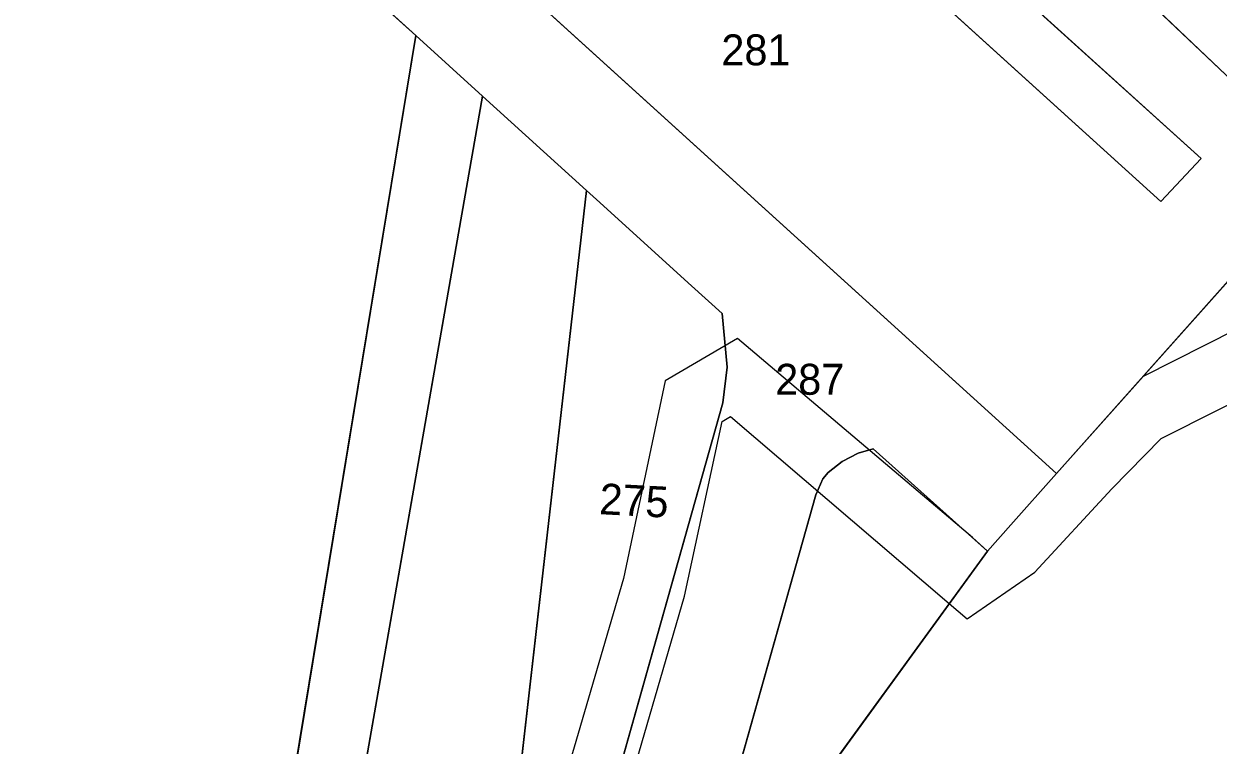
# Model space of a CAD drawing. Extents: x -689422 to -685210, y -987725 to -982160.
# Drawn here: x -685900.8 to -685835.2, y -986643.9 to -986604.2 of the extents above; entities that cross this region are included whole.
import ezdxf

# ---------------------------------------------------------------- set-up
doc = ezdxf.new("R2010")
doc.units = 0
for name, color, linetype in [('KN_Hranice_parcel', 7, 'Continuous'), ('KN_Parcelni cisla', 7, 'Continuous'), ('KN_Polygon parcely', 7, 'Continuous'), ('KN_POZEMKY_ORNA PUDA', 7, 'Continuous'), ('KN_POZEMKY_OSTATNI PLOCHA', 7, 'Continuous'), ('KN_POZEMKY_TTP', 7, 'Continuous'), ('KN_VYUZITI_17_ostatni plocha_ostatni komunikace', 7, 'Continuous'), ('KN_VYUZITI_23_ostatni plocha_manipulacni plocha', 7, 'Continuous'), ('KN_Věcná břemena k části', 7, 'Continuous')]:
    doc.layers.add(name, color=color, linetype=linetype)

msp = doc.modelspace()

# ---------------------------------------------------------------- linework, layer by layer
at = {"layer": 'KN_Hranice_parcel'}
for p, q in [((-685896.42, -986709.33), (-685879.25, -986604.88)), ((-685875.58, -986608.2), (-685879.25, -986604.88)), ((-685875.58, -986608.2), (-685892.53, -986705.03)), ((-685869.87, -986613.38), (-685875.58, -986608.2)), ((-685844.06, -986628.94), (-685829.23, -986612.29)), ((-685874.92, -986657.67), (-685869.87, -986613.38)), ((-685869.32, -986613.88), (-685869.87, -986613.38))]:
    msp.add_line(p, q, dxfattribs=at)
for points in [[(-685829.23, -986612.29), (-685864.22, -986579.01), (-685867, -986577.2), (-685868.94, -986576.46), (-685871.42, -986576.01), (-685871.83, -986576.44), (-685871.1, -986578.55), (-685869.94, -986580.56), (-685867.96, -986582.81), (-685836.12, -986611.62), (-685838.33, -986613.99), (-685871.76, -986583.66), (-685874.27, -986582.03), (-685877.12, -986581.68), (-685879.85, -986582.97), (-685882.53, -986585.94), (-685883.67, -986588.69), (-685883.51, -986591.63), (-685882.19, -986594.3), (-685844.06, -986628.94)], [(-685879.25, -986604.88), (-685888.64, -986596.36), (-685893.37, -986592.13)], [(-685878.76, -986694.71), (-685876.77, -986692.08), (-685875.64, -986689.87), (-685875.22, -986686.9), (-685875.3, -986683.89), (-685875.69, -986682.49), (-685876.12, -986681.04), (-685876.49, -986678.06), (-685876.4, -986675.56), (-685876, -986673.6), (-685869.28, -986649.55), (-685862.39, -986625.06), (-685862.14, -986623.1), (-685862.41, -986620.14), (-685864.1, -986618.62), (-685869.32, -986613.88)], [(-685864.32, -986678.79), (-685865.45, -986679.58), (-685866.71, -986680.33), (-685868.12, -986680.51), (-685869.16, -986680.05), (-685870.02, -986679.16), (-685870.45, -986678.02), (-685870.44, -986676.84), (-685857.27, -986630.11), (-685856.89, -986629.23), (-685856.6, -986628.89), (-685855.82, -986628.28), (-685854.94, -986627.81), (-685854.12, -986627.58), (-685847.85, -986633.2)], [(-685847.85, -986633.2), (-685846.56, -986631.75), (-685844.06, -986628.94)], [(-685847.85, -986633.2), (-685863.15, -986654.25), (-685857.22, -986659.28), (-685864.32, -986678.79)]]:
    msp.add_lwpolyline(points, dxfattribs=at)
at = {"layer": 'KN_Polygon parcely'}
for points in [[(-686030, -986857.27), (-685896.42, -986709.33), (-685879.25, -986604.88), (-685888.64, -986596.36), (-685893.37, -986592.13), (-685934.98, -986554.78), (-685848.74, -986459.34), (-685824.6, -986333.83), (-685808.02, -986261.49), (-685804.53, -986262.81), (-685805.53, -986255.07), (-685812.11, -986245.12), (-685839.77, -986231.67)], [(-685770.18, -986545.59), (-685791.16, -986569.57), (-685793.87, -986572.46), (-685826.51, -986609.29), (-685829.23, -986612.29), (-685844.06, -986628.94), (-685846.56, -986631.75), (-685847.85, -986633.2), (-685863.15, -986654.25), (-685857.22, -986659.28), (-685864.32, -986678.79), (-685878.76, -986694.71), (-685873.39, -986699.91), (-685871.78, -986701.06), (-685848.24, -986722.49)], [(-685864.22, -986579.01), (-685829.23, -986612.29)], [(-685871.76, -986583.66), (-685838.33, -986613.99), (-685836.12, -986611.62), (-685867.96, -986582.81)], [(-685870.44, -986676.84), (-685857.27, -986630.11), (-685856.89, -986629.23), (-685856.6, -986628.89), (-685855.82, -986628.28), (-685854.94, -986627.81), (-685854.12, -986627.58), (-685847.85, -986633.2), (-685846.56, -986631.75), (-685844.06, -986628.94), (-685882.19, -986594.3)], [(-685888.64, -986596.36), (-685879.25, -986604.88), (-685875.58, -986608.2), (-685869.87, -986613.38), (-685869.32, -986613.88), (-685864.1, -986618.62), (-685862.41, -986620.14), (-685862.14, -986623.1), (-685862.39, -986625.06), (-685869.28, -986649.55)]]:
    msp.add_lwpolyline(points, dxfattribs=at)
for points in [[(-685829.23, -986612.29), (-685864.22, -986579.01), (-685867, -986577.2), (-685868.94, -986576.46), (-685871.42, -986576.01), (-685871.83, -986576.44), (-685871.1, -986578.55), (-685869.94, -986580.56), (-685867.96, -986582.81), (-685836.12, -986611.62), (-685838.33, -986613.99), (-685871.76, -986583.66), (-685874.27, -986582.03), (-685877.12, -986581.68), (-685879.85, -986582.97), (-685882.53, -986585.94), (-685883.67, -986588.69), (-685883.51, -986591.63), (-685882.19, -986594.3), (-685844.06, -986628.94)], [(-685875.58, -986608.2), (-685879.25, -986604.88), (-685896.42, -986709.33), (-685892.53, -986705.03)], [(-685869.87, -986613.38), (-685875.58, -986608.2), (-685892.53, -986705.03), (-685881.14, -986692.41), (-685883.89, -986690.07), (-685874.92, -986657.67)], [(-685875.64, -986689.87), (-685875.22, -986686.9), (-685875.3, -986683.89), (-685875.69, -986682.49), (-685876.12, -986681.04), (-685876.49, -986678.06), (-685876.4, -986675.56), (-685876, -986673.6), (-685869.28, -986649.55), (-685862.39, -986625.06), (-685862.14, -986623.1), (-685862.41, -986620.14), (-685864.1, -986618.62), (-685869.32, -986613.88), (-685869.87, -986613.38), (-685874.92, -986657.67), (-685883.89, -986690.07), (-685881.14, -986692.41), (-685879.32, -986694.17), (-685878.76, -986694.71), (-685876.77, -986692.08)], [(-685847.85, -986633.2), (-685854.12, -986627.58), (-685854.94, -986627.81), (-685855.82, -986628.28), (-685856.6, -986628.89), (-685856.89, -986629.23), (-685857.27, -986630.11), (-685870.44, -986676.84), (-685870.45, -986678.02), (-685870.02, -986679.16), (-685869.16, -986680.05), (-685868.12, -986680.51), (-685866.71, -986680.33), (-685865.45, -986679.58), (-685864.32, -986678.79), (-685857.22, -986659.28), (-685863.15, -986654.25)]]:
    msp.add_lwpolyline(points, close=True, dxfattribs=at)
at = {"layer": 'KN_POZEMKY_ORNA PUDA'}
for p, q in [((-685888.64, -986596.36), (-685879.25, -986604.88)), ((-685879.25, -986604.88), (-685896.42, -986709.33))]:
    msp.add_line(p, q, dxfattribs=at)
at = {"layer": 'KN_POZEMKY_OSTATNI PLOCHA'}
for p, q in [((-685864.22, -986579.01), (-685829.23, -986612.29)), ((-685829.23, -986612.29), (-685864.22, -986579.01)), ((-685836.12, -986611.62), (-685867.96, -986582.81)), ((-685867.96, -986582.81), (-685836.12, -986611.62)), ((-685871.76, -986583.66), (-685838.33, -986613.99)), ((-685838.33, -986613.99), (-685871.76, -986583.66)), ((-685844.06, -986628.94), (-685882.19, -986594.3)), ((-685882.19, -986594.3), (-685844.06, -986628.94)), ((-685879.25, -986604.88), (-685888.64, -986596.36)), ((-685875.58, -986608.2), (-685879.25, -986604.88)), ((-685892.53, -986705.03), (-685875.58, -986608.2)), ((-685875.58, -986608.2), (-685869.87, -986613.38)), ((-685869.87, -986613.38), (-685875.58, -986608.2)), ((-685838.33, -986613.99), (-685836.12, -986611.62)), ((-685836.12, -986611.62), (-685838.33, -986613.99)), ((-685844.06, -986628.94), (-685829.23, -986612.29)), ((-685829.23, -986612.29), (-685844.06, -986628.94)), ((-685874.92, -986657.67), (-685869.87, -986613.38)), ((-685869.87, -986613.38), (-685874.92, -986657.67)), ((-685869.87, -986613.38), (-685869.32, -986613.88)), ((-685869.32, -986613.88), (-685869.87, -986613.38)), ((-685869.32, -986613.88), (-685864.1, -986618.62)), ((-685864.1, -986618.62), (-685869.32, -986613.88)), ((-685864.1, -986618.62), (-685862.41, -986620.14)), ((-685862.41, -986620.14), (-685864.1, -986618.62)), ((-685862.41, -986620.14), (-685862.14, -986623.1)), ((-685862.14, -986623.1), (-685862.41, -986620.14)), ((-685862.14, -986623.1), (-685862.39, -986625.06)), ((-685862.39, -986625.06), (-685862.14, -986623.1)), ((-685862.39, -986625.06), (-685869.28, -986649.55)), ((-685869.28, -986649.55), (-685862.39, -986625.06)), ((-685854.94, -986627.81), (-685854.12, -986627.58)), ((-685854.12, -986627.58), (-685854.94, -986627.81)), ((-685854.12, -986627.58), (-685847.85, -986633.2)), ((-685847.85, -986633.2), (-685854.12, -986627.58)), ((-685855.82, -986628.28), (-685854.94, -986627.81)), ((-685854.94, -986627.81), (-685855.82, -986628.28)), ((-685856.89, -986629.23), (-685856.6, -986628.89)), ((-685856.6, -986628.89), (-685856.89, -986629.23)), ((-685856.6, -986628.89), (-685855.82, -986628.28)), ((-685855.82, -986628.28), (-685856.6, -986628.89)), ((-685857.27, -986630.11), (-685856.89, -986629.23)), ((-685856.89, -986629.23), (-685857.27, -986630.11)), ((-685846.56, -986631.75), (-685844.06, -986628.94)), ((-685844.06, -986628.94), (-685846.56, -986631.75)), ((-685870.44, -986676.84), (-685857.27, -986630.11)), ((-685857.27, -986630.11), (-685870.44, -986676.84)), ((-685847.85, -986633.2), (-685846.56, -986631.75)), ((-685846.56, -986631.75), (-685847.85, -986633.2)), ((-685863.15, -986654.25), (-685847.85, -986633.2)), ((-685847.85, -986633.2), (-685863.15, -986654.25))]:
    msp.add_line(p, q, dxfattribs=at)
at = {"layer": 'KN_POZEMKY_TTP'}
for p, q in [((-685896.42, -986709.33), (-685879.25, -986604.88)), ((-685879.25, -986604.88), (-685875.58, -986608.2)), ((-685875.58, -986608.2), (-685892.53, -986705.03))]:
    msp.add_line(p, q, dxfattribs=at)
at = {"layer": 'KN_VYUZITI_17_ostatni plocha_ostatni komunikace'}
for p, q in [((-685829.23, -986612.29), (-685864.22, -986579.01)), ((-685867.96, -986582.81), (-685836.12, -986611.62)), ((-685838.33, -986613.99), (-685871.76, -986583.66)), ((-685882.19, -986594.3), (-685844.06, -986628.94)), ((-685879.25, -986604.88), (-685888.64, -986596.36)), ((-685875.58, -986608.2), (-685879.25, -986604.88)), ((-685892.53, -986705.03), (-685875.58, -986608.2)), ((-685875.58, -986608.2), (-685869.87, -986613.38)), ((-685869.87, -986613.38), (-685875.58, -986608.2)), ((-685836.12, -986611.62), (-685838.33, -986613.99)), ((-685869.87, -986613.38), (-685874.92, -986657.67)), ((-685869.32, -986613.88), (-685869.87, -986613.38)), ((-685864.1, -986618.62), (-685869.32, -986613.88)), ((-685862.41, -986620.14), (-685864.1, -986618.62)), ((-685862.14, -986623.1), (-685862.41, -986620.14)), ((-685862.39, -986625.06), (-685862.14, -986623.1)), ((-685869.28, -986649.55), (-685862.39, -986625.06)), ((-685854.12, -986627.58), (-685854.94, -986627.81)), ((-685847.85, -986633.2), (-685854.12, -986627.58)), ((-685854.94, -986627.81), (-685855.82, -986628.28)), ((-685856.6, -986628.89), (-685856.89, -986629.23)), ((-685855.82, -986628.28), (-685856.6, -986628.89)), ((-685856.89, -986629.23), (-685857.27, -986630.11)), ((-685844.06, -986628.94), (-685846.56, -986631.75)), ((-685857.27, -986630.11), (-685870.44, -986676.84)), ((-685846.56, -986631.75), (-685847.85, -986633.2))]:
    msp.add_line(p, q, dxfattribs=at)
at = {"layer": 'KN_VYUZITI_23_ostatni plocha_manipulacni plocha'}
for p, q in [((-685864.22, -986579.01), (-685829.23, -986612.29)), ((-685836.12, -986611.62), (-685867.96, -986582.81)), ((-685871.76, -986583.66), (-685838.33, -986613.99)), ((-685844.06, -986628.94), (-685882.19, -986594.3)), ((-685838.33, -986613.99), (-685836.12, -986611.62)), ((-685844.06, -986628.94), (-685829.23, -986612.29)), ((-685829.23, -986612.29), (-685844.06, -986628.94)), ((-685874.92, -986657.67), (-685869.87, -986613.38)), ((-685869.87, -986613.38), (-685869.32, -986613.88)), ((-685869.32, -986613.88), (-685864.1, -986618.62)), ((-685864.1, -986618.62), (-685862.41, -986620.14)), ((-685862.41, -986620.14), (-685862.14, -986623.1)), ((-685862.14, -986623.1), (-685862.39, -986625.06)), ((-685862.39, -986625.06), (-685869.28, -986649.55)), ((-685854.94, -986627.81), (-685854.12, -986627.58)), ((-685854.12, -986627.58), (-685847.85, -986633.2)), ((-685855.82, -986628.28), (-685854.94, -986627.81)), ((-685856.89, -986629.23), (-685856.6, -986628.89)), ((-685856.6, -986628.89), (-685855.82, -986628.28)), ((-685857.27, -986630.11), (-685856.89, -986629.23)), ((-685846.56, -986631.75), (-685844.06, -986628.94)), ((-685870.44, -986676.84), (-685857.27, -986630.11)), ((-685847.85, -986633.2), (-685846.56, -986631.75)), ((-685863.15, -986654.25), (-685847.85, -986633.2)), ((-685847.85, -986633.2), (-685863.15, -986654.25))]:
    msp.add_line(p, q, dxfattribs=at)
at = {"layer": 'KN_Věcná břemena k části'}
for points in [[(-685830.78, -986619.31), (-685839.3, -986623.6), (-685844.06, -986628.94), (-685846.56, -986631.75), (-685847.85, -986633.2), (-685848.67, -986632.46), (-685861.58, -986621.52), (-685865.55, -986623.85), (-685867.84, -986634.7), (-685873.25, -986653.24)], [(-685869.89, -986654.24), (-685864.48, -986635.68), (-685862.41, -986626.07), (-685861.96, -986625.8), (-685849.95, -986636.08), (-685848.97, -986636.92), (-685845.25, -986634.36), (-685841.02, -986629.78), (-685838.3, -986627.01), (-685828.73, -986622.19)]]:
    msp.add_lwpolyline(points, dxfattribs=at)

# ---------------------------------------------------------------- texts
at = {"layer": 'KN_Parcelni cisla'}
for s, p in [('281', (-685862.46, -986606.51)), ('287', (-685859.505, -986624.61))]:
    msp.add_text(s, height=1.7, dxfattribs=at).set_placement(p)
msp.add_text('275', height=1.7, rotation=357, dxfattribs=at).set_placement((-685869.194, -986631.168))

doc.saveas('drawing.dxf')
